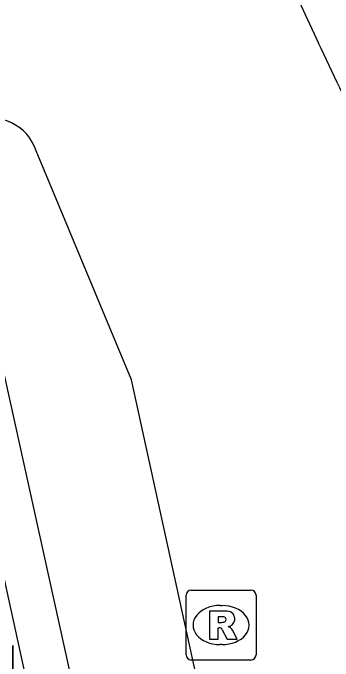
# Model space of a CAD drawing. Extents: x 161087 to 161922, y 382574 to 383873.
# Drawn here: x 161685.8 to 161690.38, y 382877.35 to 382886.62 of the extents above; entities that cross this region are included whole.
import ezdxf

# ---------------------------------------------------------------- set-up
doc = ezdxf.new("R2010")
doc.units = 0
for name, color, linetype in [('IMGEO_Fietsenrek', 7, 'Continuous'), ('IMGEO_Muur', 7, 'Continuous'), ('IMGEO_Rijbaan_lokaal_open', 7, 'Continuous'), ('IMGEO_Rioolput', 7, 'Continuous'), ('IMGEO_Voetpad_open', 7, 'Continuous')]:
    doc.layers.add(name, color=color, linetype=linetype)

msp = doc.modelspace()

# ---------------------------------------------------------------- linework, layer by layer
at = {"layer": 'IMGEO_Fietsenrek'}
for p, q in [((161685.7985, 382877.5721), (161685.7985, 382876.7312)), ((161685.7985, 382876.7312), (161685.7985, 382877.5721))]:
    msp.add_line(p, q, dxfattribs=at)
at = {"layer": 'IMGEO_Muur'}
for points in [[(161688.305, 382866.503), (161683.961, 382886.351)], [(161684.897, 382884.949), (161688.728, 382867.603)]]:
    msp.add_lwpolyline(points, dxfattribs=at)
at = {"layer": 'IMGEO_Rijbaan_lokaal_open'}
msp.add_lwpolyline([(161684.567, 382897.904), (161689.639, 382887.346), (161690.172, 382886.194)], dxfattribs=at)
msp.add_arc((161663.3489, 382872.9914), 29.8963, 20.73898, 26.20688, dxfattribs=at)
at = {"layer": 'IMGEO_Rioolput'}
for p, q in [((161688.3519, 382878.3665), (161689.2041, 382878.3665)), ((161688.2775, 382877.4399), (161688.2775, 382878.2921)), ((161689.2785, 382878.2921), (161689.2785, 382877.4399)), ((161688.7655, 382878.1457), (161688.7905, 382878.1457)), ((161688.7875, 382877.5863), (161688.7626, 382877.5863)), ((161689.2041, 382877.3655), (161688.3519, 382877.3655))]:
    msp.add_line(p, q, dxfattribs=at)
for points in [[(161688.3519, 382878.3665), (161689.2041, 382878.3665)], [(161688.2775, 382877.4399), (161688.2775, 382878.2921)], [(161689.2785, 382878.2921), (161689.2785, 382877.4399)], [(161688.8665, 382878.0639), (161688.6138, 382878.066), (161688.6138, 382877.666)], [(161688.7922, 382877.9852), (161688.7382, 382877.9852), (161688.7382, 382877.9039)], [(161688.7382, 382877.9039), (161688.79, 382877.9039)], [(161688.6138, 382877.666), (161688.7382, 382877.666), (161688.7382, 382877.8285), (161688.749, 382877.8285)], [(161688.7957, 382877.7986), (161688.8672, 382877.666), (161689.0069, 382877.666), (161688.9419, 382877.7922)], [(161689.2041, 382877.3655), (161688.3519, 382877.3655)]]:
    msp.add_lwpolyline(points, dxfattribs=at)
for centre, radius, start, end in [((161688.354, 382878.29), 0.0765, 91.55205, 178.44795), ((161688.354, 382878.29), 0.0765, 91.55205, 178.44795), ((161689.202, 382878.29), 0.0765, 1.55205, 88.44795), ((161689.202, 382878.29), 0.0765, 1.55205, 88.44795), ((161688.8654, 382877.9544), 0.1095, 350.36119, 89.41601), ((161688.7975, 382877.8889), 0.0964, 77.00612, 93.18647), ((161688.8124, 382877.9456), 0.0378, 276.66336, 79.67722), ((161688.863, 382877.9536), 0.1117, 277.58423, 350.98172), ((161688.7742, 382878.0932), 0.1899, 274.7715, 282.96867), ((161688.8475, 382877.7388), 0.1085, 29.51342, 73.79051), ((161688.7478, 382877.7752), 0.0533, 26.02933, 88.69889), ((161688.354, 382877.442), 0.0765, 181.55205, 268.44795), ((161688.354, 382877.442), 0.0765, 181.55205, 268.44795), ((161689.202, 382877.442), 0.0765, 271.55205, 358.44795), ((161689.202, 382877.442), 0.0765, 271.55205, 358.44795)]:
    msp.add_arc(centre, radius, start, end, dxfattribs=at)
for centre, major_axis, ratio, start_param, end_param in [((161688.764, 382877.866), (-0.3872, 0.002), 0.722429, 4.712389, 7.853982), ((161688.789, 382877.866), (-0.3901, 0.002), 0.717154, 1.570796, 4.712389)]:
    msp.add_ellipse(centre, major_axis=major_axis, ratio=ratio, start_param=start_param, end_param=end_param, dxfattribs=at)
at = {"layer": 'IMGEO_Voetpad_open'}
msp.add_lwpolyline([(161690.271, 382868.694), (161687.494, 382881.374), (161686.132, 382884.65)], dxfattribs=at)
msp.add_arc((161685.4901, 382884.4401), 0.6753, 18.10543, 111.83269, dxfattribs=at)

doc.saveas('drawing.dxf')
